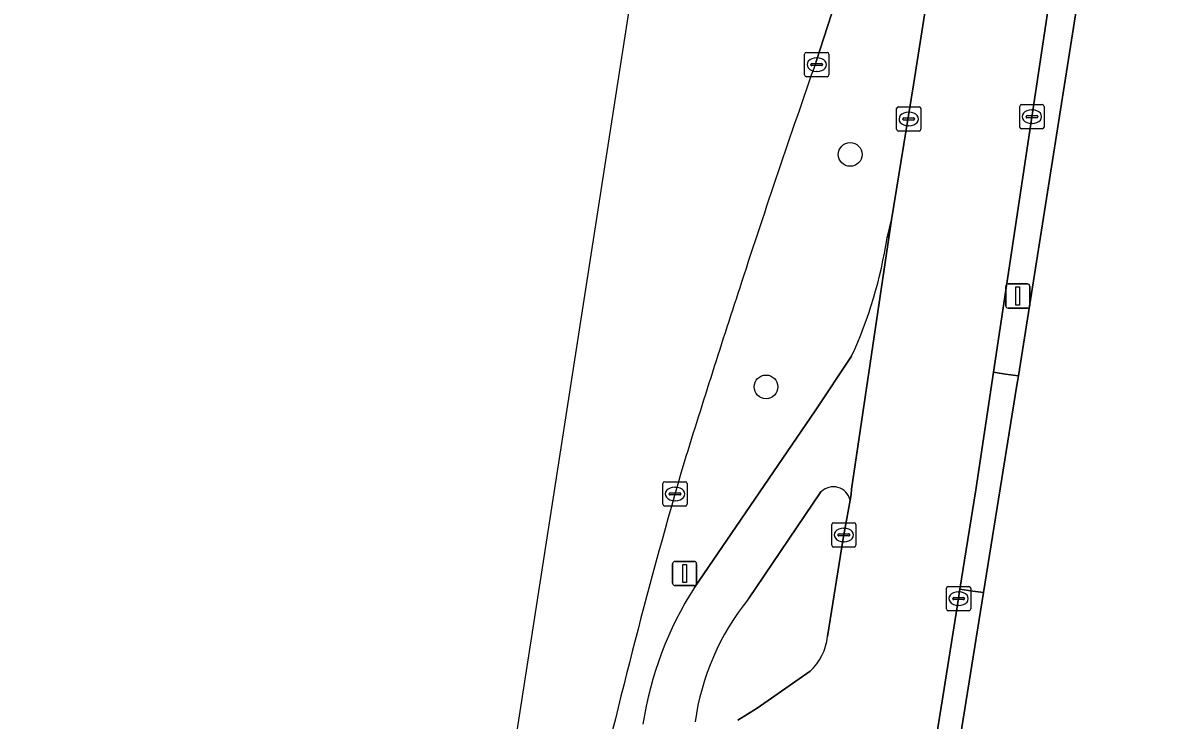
# Model space of a CAD drawing. Extents: x 161483 to 162250, y 379484 to 380833.
# Drawn here: x 161594.33 to 161641.22, y 380303.18 to 380331.94 of the extents above; entities that cross this region are included whole.
import ezdxf

# ---------------------------------------------------------------- set-up
doc = ezdxf.new("R2010")
doc.units = 0
for name, color, linetype in [('IMGEO_Berm_groen', 7, 'Continuous'), ('IMGEO_Boom', 7, 'Continuous'), ('IMGEO_Erf', 7, 'Continuous'), ('IMGEO_Fietspad_open', 7, 'Continuous'), ('IMGEO_Kolk', 7, 'Continuous'), ('IMGEO_Lichtmast', 7, 'Continuous'), ('IMGEO_Rijbaan_lokaal_open', 7, 'Continuous'), ('IMGEO_Rijbaan_regionaal_gesloten', 7, 'Continuous'), ('IMGEO_Voetpad_open', 7, 'Continuous')]:
    doc.layers.add(name, color=color, linetype=linetype)

msp = doc.modelspace()

# ---------------------------------------------------------------- linework, layer by layer
at = {"layer": 'IMGEO_Berm_groen'}
for points in [[(161629.955, 380323.075), (161630.145, 380323.811), (161631.04, 380329.383), (161633.877, 380347.381), (161635.82, 380359.67), (161635.463, 380359.729), (161634.739, 380359.849), (161634.446, 380358.159), (161634.151, 380356.469)], [(161631.978, 380347.056), (161631.954, 380346.955), (161631.93, 380346.853), (161630.451, 380341.414), (161629.239, 380337.135), (161627.03, 380330.336)], [(161622.02, 380308.654), (161626.995, 380315.936), (161628.489, 380318.188)], [(161627.231, 380312.596), (161624.241, 380308.181)], [(161628.15, 380310.674), (161628.432, 380312.252)], [(161627.507, 380306.638), (161628.15, 380310.674)], [(161623.807, 380303.182), (161624.608, 380303.679), (161626.783, 380305.202)]]:
    msp.add_lwpolyline(points, dxfattribs=at)
for centre, radius, start, end in [((162085.04, 380170.518), 485.092, 160.76406, 161.89798), ((161612.284, 380325.713), 17.867, 335.093, 351.5107), ((162093.526, 380167.702), 494.033, 161.89335, 162.7962), ((161855.995, 380245.28), 244.215, 163.70007, 167.27524), ((161627.737, 380312.095), 0.712, 12.712, 135.3216), ((161634.379, 380300.765), 14.662, 147.4488, 171.1563), ((161632.336, 380301.656), 10.397, 141.1288, 171.9567), ((161625.23, 380306.885), 2.29, 312.69, 353.7975)]:
    msp.add_arc(centre, radius, start, end, dxfattribs=at)
at = {"layer": 'IMGEO_Boom'}
for centre in [(161628.436, 380326.508), (161624.968, 380316.925)]:
    msp.add_circle(centre, 0.489, dxfattribs=at)
at = {"layer": 'IMGEO_Erf'}
msp.add_lwpolyline([(161650.485, 380395.132), (161650.417, 380395.143), (161650.352, 380394.748), (161648.132, 380395.111), (161645.281, 380377.689), (161643.693, 380367.982), (161643.298, 380368.047), (161641.71, 380358.328), (161639.778, 380345.223), (161639.349, 380342.516), (161637.808, 380332.784), (161635.369, 380317.381), (161635.308, 380316.997), (161633.936, 380308.445), (161631.258, 380291.759), (161630.498, 380287.027), (161630.411, 380286.482), (161629.564, 380286.608), (161620.762, 380287.923), (161620.152, 380288.014)], dxfattribs=at)
at = {"layer": 'IMGEO_Fietspad_open'}
for points in [[(161628.432, 380312.252), (161628.475, 380312.492), (161628.494, 380312.714), (161630.145, 380323.811), (161629.955, 380323.075)], [(161628.489, 380318.188), (161626.995, 380315.936), (161622.02, 380308.654)], [(161624.241, 380308.181), (161627.231, 380312.596)]]:
    msp.add_lwpolyline(points, dxfattribs=at)
for centre, radius, start, end in [((161612.284, 380325.713), 17.867, 335.093, 351.5107), ((161627.737, 380312.095), 0.712, 12.712, 135.3216), ((161634.379, 380300.765), 14.662, 147.4488, 171.1563), ((161632.336, 380301.656), 10.397, 141.1288, 171.9567)]:
    msp.add_arc(centre, radius, start, end, dxfattribs=at)
at = {"layer": 'IMGEO_Kolk'}
for p, q in [((161626.559, 380329.786), (161626.559, 380330.638)), ((161626.634, 380330.712), (161627.486, 380330.712)), ((161627.56, 380330.638), (161627.56, 380329.786)), ((161626.818, 380330.206), (161626.818, 380330.218)), ((161627.256, 380330.169), (161626.858, 380330.169)), ((161626.861, 380330.255), (161627.259, 380330.255)), ((161627.047, 380330.492), (161627.072, 380330.492)), ((161627.302, 380330.218), (161627.302, 380330.206)), ((161627.486, 380329.712), (161626.634, 380329.712)), ((161627.07, 380329.932), (161627.045, 380329.932)), ((161630.349, 380327.543), (161630.349, 380328.395)), ((161630.424, 380328.469), (161631.276, 380328.469)), ((161630.837, 380328.249), (161630.862, 380328.249)), ((161631.35, 380328.395), (161631.35, 380327.543)), ((161635.425, 380327.638), (161635.425, 380328.49)), ((161635.5, 380328.564), (161636.352, 380328.564)), ((161635.913, 380328.344), (161635.938, 380328.344)), ((161636.426, 380328.49), (161636.426, 380327.638)), ((161630.608, 380327.963), (161630.608, 380327.975)), ((161631.046, 380327.926), (161630.648, 380327.926)), ((161630.651, 380328.012), (161631.049, 380328.012)), ((161631.092, 380327.975), (161631.092, 380327.963)), ((161635.684, 380328.058), (161635.684, 380328.07)), ((161636.122, 380328.021), (161635.724, 380328.021)), ((161635.727, 380328.107), (161636.125, 380328.107)), ((161635.936, 380327.784), (161635.911, 380327.784)), ((161636.168, 380328.07), (161636.168, 380328.058)), ((161631.276, 380327.469), (161630.424, 380327.469)), ((161630.86, 380327.689), (161630.835, 380327.689)), ((161636.352, 380327.564), (161635.5, 380327.564)), ((161620.717, 380312.087), (161620.717, 380312.939)), ((161620.792, 380313.013), (161621.644, 380313.013)), ((161621.205, 380312.793), (161621.23, 380312.793)), ((161621.718, 380312.939), (161621.718, 380312.087)), ((161620.976, 380312.507), (161620.976, 380312.519)), ((161621.414, 380312.47), (161621.016, 380312.47)), ((161621.019, 380312.556), (161621.417, 380312.556)), ((161621.228, 380312.233), (161621.203, 380312.233)), ((161621.46, 380312.519), (161621.46, 380312.507)), ((161621.644, 380312.013), (161620.792, 380312.013)), ((161627.749, 380311.323), (161628.601, 380311.323)), ((161627.674, 380310.397), (161627.674, 380311.249)), ((161627.933, 380310.817), (161627.933, 380310.829)), ((161627.976, 380310.866), (161628.374, 380310.866)), ((161628.162, 380311.103), (161628.187, 380311.103)), ((161628.417, 380310.829), (161628.417, 380310.817)), ((161628.675, 380311.249), (161628.675, 380310.397)), ((161628.371, 380310.78), (161627.973, 380310.78)), ((161628.185, 380310.543), (161628.16, 380310.543)), ((161628.601, 380310.323), (161627.749, 380310.323)), ((161632.403, 380307.771), (161632.403, 380308.623)), ((161632.478, 380308.697), (161633.33, 380308.697)), ((161632.891, 380308.477), (161632.916, 380308.477)), ((161633.404, 380308.623), (161633.404, 380307.771)), ((161632.662, 380308.191), (161632.662, 380308.203)), ((161633.1, 380308.154), (161632.702, 380308.154)), ((161632.705, 380308.24), (161633.103, 380308.24)), ((161633.146, 380308.203), (161633.146, 380308.191)), ((161633.33, 380307.697), (161632.478, 380307.697)), ((161632.914, 380307.917), (161632.889, 380307.917))]:
    msp.add_line(p, q, dxfattribs=at)
for points in [[(161626.559, 380329.786), (161626.559, 380330.638)], [(161626.634, 380330.712), (161627.486, 380330.712)], [(161627.56, 380330.638), (161627.56, 380329.786)], [(161627.486, 380329.712), (161626.634, 380329.712)], [(161630.349, 380327.543), (161630.349, 380328.395)], [(161630.424, 380328.469), (161631.276, 380328.469)], [(161631.35, 380328.395), (161631.35, 380327.543)], [(161635.425, 380327.638), (161635.425, 380328.49)], [(161635.5, 380328.564), (161636.352, 380328.564)], [(161636.426, 380328.49), (161636.426, 380327.638)], [(161631.276, 380327.469), (161630.424, 380327.469)], [(161636.352, 380327.564), (161635.5, 380327.564)], [(161620.717, 380312.087), (161620.717, 380312.939)], [(161620.792, 380313.013), (161621.644, 380313.013)], [(161621.718, 380312.939), (161621.718, 380312.087)], [(161621.644, 380312.013), (161620.792, 380312.013)], [(161627.749, 380311.323), (161628.601, 380311.323)], [(161627.674, 380310.397), (161627.674, 380311.249)], [(161628.675, 380311.249), (161628.675, 380310.397)], [(161628.601, 380310.323), (161627.749, 380310.323)], [(161632.403, 380307.771), (161632.403, 380308.623)], [(161632.478, 380308.697), (161633.33, 380308.697)], [(161633.404, 380308.623), (161633.404, 380307.771)], [(161633.33, 380307.697), (161632.478, 380307.697)]]:
    msp.add_lwpolyline(points, dxfattribs=at)
for centre, radius, start, end in [((161626.636, 380330.636), 0.0765, 91.552, 178.448), ((161626.636, 380330.636), 0.0765, 91.552, 178.448), ((161627.484, 380330.636), 0.0765, 1.552, 88.448), ((161627.484, 380330.636), 0.0765, 1.552, 88.448), ((161626.858, 380330.215), 0.0403, 85.8775, 175.7526), ((161626.855, 380330.205), 0.0366, 178.938, 274.7102), ((161627.259, 380330.212), 0.043, 264.8664, 352.4533), ((161627.263, 380330.217), 0.0386, 1.7309, 96.639), ((161626.636, 380329.788), 0.0765, 181.552, 268.448), ((161626.636, 380329.788), 0.0765, 181.552, 268.448), ((161627.484, 380329.788), 0.0765, 271.552, 358.448), ((161627.484, 380329.788), 0.0765, 271.552, 358.448), ((161630.426, 380328.393), 0.0765, 91.552, 178.448), ((161630.426, 380328.393), 0.0765, 91.552, 178.448), ((161631.274, 380328.393), 0.0765, 1.552, 88.448), ((161631.274, 380328.393), 0.0765, 1.552, 88.448), ((161635.502, 380328.488), 0.0765, 91.552, 178.448), ((161635.502, 380328.488), 0.0765, 91.552, 178.448), ((161636.35, 380328.488), 0.0765, 1.552, 88.448), ((161636.35, 380328.488), 0.0765, 1.552, 88.448), ((161630.648, 380327.972), 0.0403, 85.8775, 175.7526), ((161630.645, 380327.962), 0.0366, 178.938, 274.7102), ((161631.049, 380327.969), 0.043, 264.8664, 352.4533), ((161631.053, 380327.974), 0.0386, 1.7309, 96.639), ((161635.724, 380328.067), 0.0403, 85.8775, 175.7526), ((161635.721, 380328.057), 0.0366, 178.938, 274.7102), ((161636.125, 380328.064), 0.043, 264.8664, 352.4533), ((161636.129, 380328.069), 0.0386, 1.7309, 96.639), ((161630.426, 380327.545), 0.0765, 181.552, 268.448), ((161630.426, 380327.545), 0.0765, 181.552, 268.448), ((161631.274, 380327.545), 0.0765, 271.552, 358.448), ((161631.274, 380327.545), 0.0765, 271.552, 358.448), ((161635.502, 380327.64), 0.0765, 181.552, 268.448), ((161635.502, 380327.64), 0.0765, 181.552, 268.448), ((161636.35, 380327.64), 0.0765, 271.552, 358.448), ((161636.35, 380327.64), 0.0765, 271.552, 358.448), ((161620.794, 380312.937), 0.0765, 91.552, 178.448), ((161620.794, 380312.937), 0.0765, 91.552, 178.448), ((161621.642, 380312.937), 0.0765, 1.552, 88.448), ((161621.642, 380312.937), 0.0765, 1.552, 88.448), ((161621.016, 380312.516), 0.0403, 85.8775, 175.7526), ((161621.013, 380312.506), 0.0366, 178.938, 274.7102), ((161621.417, 380312.513), 0.043, 264.8664, 352.4533), ((161621.421, 380312.518), 0.0386, 1.7309, 96.639), ((161620.794, 380312.089), 0.0765, 181.552, 268.448), ((161620.794, 380312.089), 0.0765, 181.552, 268.448), ((161621.642, 380312.089), 0.0765, 271.552, 358.448), ((161621.642, 380312.089), 0.0765, 271.552, 358.448), ((161627.751, 380311.247), 0.0765, 91.552, 178.448), ((161627.751, 380311.247), 0.0765, 91.552, 178.448), ((161628.599, 380311.247), 0.0765, 1.552, 88.448), ((161628.599, 380311.247), 0.0765, 1.552, 88.448), ((161627.973, 380310.826), 0.0403, 85.8775, 175.7526), ((161628.378, 380310.828), 0.0386, 1.7309, 96.639), ((161627.751, 380310.399), 0.0765, 181.552, 268.448), ((161627.751, 380310.399), 0.0765, 181.552, 268.448), ((161627.97, 380310.816), 0.0366, 178.938, 274.7102), ((161628.374, 380310.823), 0.043, 264.8664, 352.4533), ((161628.599, 380310.399), 0.0765, 271.552, 358.448), ((161628.599, 380310.399), 0.0765, 271.552, 358.448), ((161632.48, 380308.621), 0.0765, 91.552, 178.448), ((161632.48, 380308.621), 0.0765, 91.552, 178.448), ((161633.328, 380308.621), 0.0765, 1.552, 88.448), ((161633.328, 380308.621), 0.0765, 1.552, 88.448), ((161632.702, 380308.2), 0.0403, 85.8775, 175.7526), ((161632.699, 380308.19), 0.0366, 178.938, 274.7102), ((161633.103, 380308.197), 0.043, 264.8664, 352.4533), ((161633.107, 380308.202), 0.0386, 1.7309, 96.639), ((161632.48, 380307.773), 0.0765, 181.552, 268.448), ((161632.48, 380307.773), 0.0765, 181.552, 268.448), ((161633.328, 380307.773), 0.0765, 271.552, 358.448), ((161633.328, 380307.773), 0.0765, 271.552, 358.448)]:
    msp.add_arc(centre, radius, start, end, dxfattribs=at)
for centre, major_axis, ratio, start_param, end_param in [((161627.046, 380330.212), (-0.387, 0.002), 0.722429, 4.712389, 7.853982), ((161627.071, 380330.212), (-0.39, 0.002), 0.717154, 1.570796, 4.712389), ((161630.836, 380327.969), (-0.387, 0.002), 0.722429, 4.712389, 7.853982), ((161630.861, 380327.969), (-0.39, 0.002), 0.717154, 1.570796, 4.712389), ((161635.912, 380328.064), (-0.387, 0.002), 0.722429, 4.712389, 7.853982), ((161635.937, 380328.064), (-0.39, 0.002), 0.717154, 1.570796, 4.712389), ((161621.204, 380312.513), (-0.387, 0.002), 0.722429, 4.712389, 7.853982), ((161621.229, 380312.513), (-0.39, 0.002), 0.717154, 1.570796, 4.712389), ((161628.161, 380310.823), (-0.387, 0.002), 0.722429, 4.712389, 7.853982), ((161628.186, 380310.823), (-0.39, 0.002), 0.717154, 1.570796, 4.712389), ((161632.89, 380308.197), (-0.387, 0.002), 0.722429, 4.712389, 7.853982), ((161632.915, 380308.197), (-0.39, 0.002), 0.717154, 1.570796, 4.712389)]:
    msp.add_ellipse(centre, major_axis=major_axis, ratio=ratio, start_param=start_param, end_param=end_param, dxfattribs=at)
at = {"layer": 'IMGEO_Lichtmast'}
for p, q in [((161634.949, 380321.17), (161635.739, 380321.17)), ((161635.739, 380321.17), (161634.949, 380321.17)), ((161634.849, 380320.27), (161634.849, 380321.07)), ((161634.849, 380321.07), (161634.849, 380320.27)), ((161635.839, 380321.07), (161635.839, 380320.27)), ((161635.839, 380320.27), (161635.839, 380321.07)), ((161635.739, 380320.17), (161634.949, 380320.17)), ((161634.949, 380320.17), (161635.739, 380320.17)), ((161621.119, 380308.832), (161621.119, 380309.632)), ((161621.119, 380309.632), (161621.119, 380308.832)), ((161621.219, 380309.732), (161622.009, 380309.732)), ((161622.009, 380309.732), (161621.219, 380309.732)), ((161622.109, 380309.632), (161622.109, 380308.832)), ((161622.109, 380308.832), (161622.109, 380309.632)), ((161622.009, 380308.732), (161621.219, 380308.732)), ((161621.219, 380308.732), (161622.009, 380308.732))]:
    msp.add_line(p, q, dxfattribs=at)
for points in [[(161635.269, 380321.045), (161635.419, 380321.045), (161635.419, 380320.295), (161635.269, 380320.295), (161635.269, 380321.045)], [(161621.539, 380309.607), (161621.689, 380309.607), (161621.689, 380308.857), (161621.539, 380308.857), (161621.539, 380309.607)]]:
    msp.add_lwpolyline(points, dxfattribs=at)
for centre, start, end in [((161634.949, 380321.07), 90, 180), ((161634.949, 380321.07), 90, 180), ((161635.739, 380321.07), 0, 90), ((161635.739, 380321.07), 360, 90), ((161634.949, 380320.27), 180, 270), ((161634.949, 380320.27), 180, 270), ((161635.739, 380320.27), 270, 0), ((161635.739, 380320.27), 270, 0), ((161621.219, 380309.632), 90, 180), ((161621.219, 380309.632), 90, 180), ((161622.009, 380309.632), 0, 90), ((161622.009, 380309.632), 360, 90), ((161621.219, 380308.832), 180, 270), ((161621.219, 380308.832), 180, 270), ((161622.009, 380308.832), 270, 0), ((161622.009, 380308.832), 270, 0)]:
    msp.add_arc(centre, 0.1, start, end, dxfattribs=at)
at = {"layer": 'IMGEO_Rijbaan_lokaal_open'}
for points in [[(161640.802, 380390.895), (161635.82, 380359.67), (161633.877, 380347.381), (161631.04, 380329.383), (161630.145, 380323.811), (161628.494, 380312.714), (161628.475, 380312.492), (161628.432, 380312.252), (161628.15, 380310.674), (161627.507, 380306.638)], [(161623.014, 380302.136), (161622.534, 380299.09), (161621.495, 380293.026), (161621.3, 380291.338), (161620.762, 380287.923), (161629.564, 380286.608), (161629.638, 380287.093), (161629.643, 380287.126), (161630.367, 380291.903), (161631.656, 380300.399), (161632.254, 380304.151), (161632.859, 380307.944), (161632.961, 380308.586), (161633.615, 380312.685), (161634.343, 380317.529), (161636.667, 380332.988), (161638.284, 380342.702), (161638.736, 380345.42), (161640.378, 380355.291)], [(161626.783, 380305.202), (161624.608, 380303.679), (161623.807, 380303.182)]]:
    msp.add_lwpolyline(points, dxfattribs=at)
msp.add_arc((161625.23, 380306.885), 2.29, 312.69, 353.7975, dxfattribs=at)
at = {"layer": 'IMGEO_Rijbaan_regionaal_gesloten'}
for points in [[(161637.543, 380449.191), (161634.415, 380428.72), (161633.798, 380424.683), (161622.126, 380350.531), (161608.302, 380261.697), (161590.693, 380150.921), (161580.241, 380085.167), (161544.184, 379852.271), (161534.038, 379811.023), (161532.835, 379804.993), (161502.416, 379652.496), (161501.181, 379627.196), (161487.608, 379545.266), (161483.049, 379509.288), (161486.219, 379508.493)], [(161637.543, 380449.191), (161634.415, 380428.72), (161633.798, 380424.683), (161622.126, 380350.531), (161608.302, 380261.697), (161590.693, 380150.921), (161580.241, 380085.167), (161544.184, 379852.271), (161534.038, 379811.023), (161532.835, 379804.993), (161502.568, 379653.26), (161515.328, 379654.714), (161525.553, 379711.44)], [(161627.03, 380330.336), (161629.239, 380337.135), (161630.451, 380341.414), (161631.93, 380346.853), (161631.954, 380346.955), (161631.978, 380347.056)], [(161627.03, 380330.336), (161629.239, 380337.135), (161630.451, 380341.414), (161631.93, 380346.853), (161631.954, 380346.955), (161631.978, 380347.056)]]:
    msp.add_lwpolyline(points, dxfattribs=at)
for centre, radius, start, end in [((162085.04, 380170.518), 485.092, 160.76406, 161.89798), ((162085.04, 380170.518), 485.092, 160.76406, 161.89798), ((162093.526, 380167.702), 494.033, 161.89335, 162.7962), ((162093.526, 380167.702), 494.033, 161.89335, 162.7962), ((161855.995, 380245.28), 244.215, 163.70007, 167.27524), ((161855.995, 380245.28), 244.215, 163.70007, 167.27524)]:
    msp.add_arc(centre, radius, start, end, dxfattribs=at)
at = {"layer": 'IMGEO_Voetpad_open'}
for points in [[(161637.808, 380332.784), (161637.159, 380332.904), (161636.667, 380332.988), (161634.343, 380317.529), (161634.837, 380317.455), (161635.369, 380317.381)], [(161635.308, 380316.997), (161635.369, 380317.381), (161634.837, 380317.455), (161634.343, 380317.529), (161633.615, 380312.685), (161632.961, 380308.586), (161633.491, 380308.506), (161633.936, 380308.445)], [(161633.936, 380308.445), (161633.491, 380308.506), (161632.961, 380308.586), (161632.859, 380307.944), (161632.254, 380304.151), (161631.656, 380300.399), (161630.367, 380291.903), (161630.86, 380291.825), (161631.258, 380291.759)]]:
    msp.add_lwpolyline(points, close=True, dxfattribs=at)

doc.saveas('drawing.dxf')
